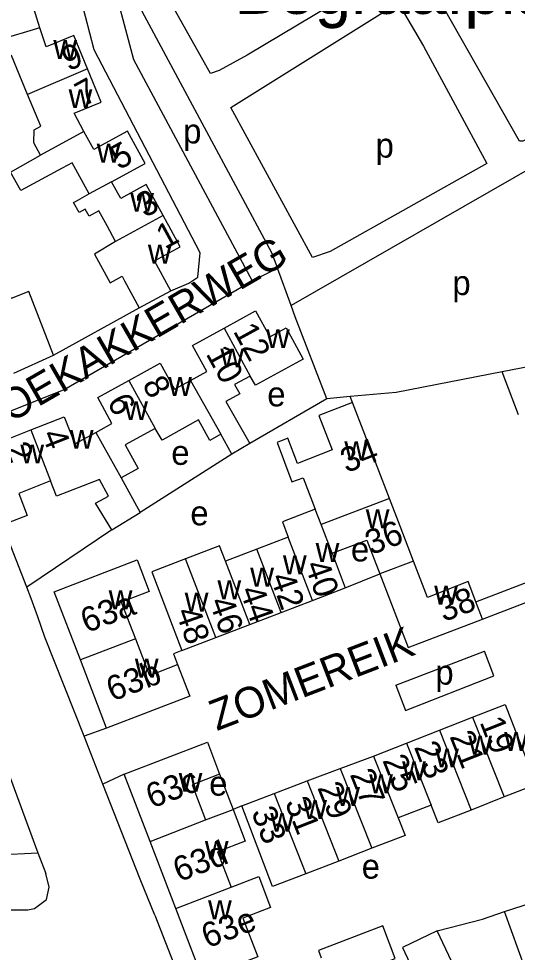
# Model space of a CAD drawing. Extents: x 159261 to 160849, y 382514 to 384534.
# Drawn here: x 159511.1 to 159592.3, y 383631.8 to 383783.7 of the extents above; entities that cross this region are included whole.
import ezdxf

# ---------------------------------------------------------------- set-up
doc = ezdxf.new("R2010")
doc.units = 0
for name, color, linetype in [('BLT_Basislijn', 7, 'Continuous'), ('BLT_Bebouwing', 7, 'Continuous'), ('BLT_Centroide', 7, 'Continuous'), ('BLT_Huisnummer', 7, 'Continuous'), ('BLT_Huisnummer_ tussenligend', 7, 'Continuous'), ('BLT_Onderverdeling_panden', 7, 'Continuous'), ('BLT_Straatnaam', 7, 'Continuous'), ('BLT_Terrein_beschrifting', 7, 'Continuous')]:
    doc.layers.add(name, color=color, linetype=linetype)

msp = doc.modelspace()

# ---------------------------------------------------------------- linework, layer by layer
at = {"layer": 'BLT_Basislijn'}
for p, q in [((159616.02, 383771.76), (159555.43, 383737.07)), ((159549.11, 383741.09), (159553.22, 383743.15)), ((159555.43, 383737.07), (159553.22, 383743.15)), ((159592.46, 383719.24), (159589.8, 383726.24)), ((159561.24, 383721.87), (159548.73, 383714.57)), ((159565.45, 383721.25), (159565.07, 383722.22)), ((159545.78, 383712.85), (159530.86, 383703.33)), ((159526.23, 383700.51), (159512.37, 383691.18)), ((159564.26, 383691.11), (159569.88, 383693.38)), ((159586.61, 383686.01), (159599.2, 383690.85)), ((159588.45, 383676.77), (159586.92, 383680.78)), ((159572.52, 383675.25), (159574.07, 383671.13)), ((159504.59, 383673.88), (159514.2, 383647.98)), ((159525.37, 383668.26), (159521.7, 383666.94)), ((159528.24, 383660.75), (159524.78, 383659.12)), ((159543.79, 383660.78), (159545.99, 383655.04)), ((159547.39, 383655.6), (159545.99, 383655.04)), ((159541.49, 383653.31), (159545.99, 383655.04)), ((159470.88, 383645.72), (159514.2, 383647.98)), ((159514.2, 383647.98), (159515.46, 383644.62)), ((159533.22, 383637.83), (159530.87, 383643.69)), ((159586.6, 383637.15), (159590.2, 383638.41)), ((159579.24, 383635.27), (159586.6, 383637.15))]:
    msp.add_line(p, q, dxfattribs=at)
for points in [[(159535.84, 383739.42), (159538.79, 383740.67), (159540.26, 383741.64), (159540.62, 383745.62), (159523.38, 383778.64), (159517.68, 383800.4), (159515.25, 383808.47), (159499.54, 383857.54)], [(159552.74, 383806.14), (159554.17, 383803.63), (159555.38, 383802.99), (159561.37, 383806.5), (159561.88, 383806.39), (159570.44, 383791.31), (159570.35, 383790.99), (159548.26, 383777.78), (159543.74, 383775.31), (159542.33, 383774.82), (159532.65, 383792.04), (159531.94, 383792.3), (159531.25, 383792.13), (159528.28, 383790.78)], [(159621.07, 383777.49), (159612.6, 383774.43), (159599.83, 383767.32), (159593.2, 383763.82), (159592.64, 383763.8), (159578.88, 383788.08), (159578.47, 383789.32), (159580.38, 383790.74), (159605.05, 383805.54), (159605.98, 383805.38), (159621.07, 383777.49)], [(159525.55, 383794.72), (159525.47, 383793.21), (159529.75, 383777.11), (159549.11, 383741.09)], [(159528.28, 383790.78), (159530.29, 383786.45), (159552.27, 383745.67), (159553.22, 383743.15)], [(159577.02, 383779.24), (159587.32, 383760.17), (159561.82, 383745.84), (159558.95, 383744.84), (159545.64, 383769.26), (159572.58, 383786.12), (159572.97, 383786.09), (159577.02, 383779.24)], [(159502.27, 383716.91), (159518.45, 383723.4), (159549.11, 383741.09)], [(159516.72, 383728.96), (159530.71, 383736.65)], [(159561.24, 383721.87), (159556.12, 383735.18), (159555.43, 383737.07)], [(159605.29, 383729.24), (159589.8, 383726.24)], [(159589.8, 383726.24), (159572.57, 383722.91)], [(159572.57, 383722.91), (159565.07, 383722.22)], [(159565.07, 383722.22), (159561.24, 383721.87)], [(159512.37, 383691.18), (159507.58, 383703.3), (159505.02, 383709.96), (159502.27, 383716.91)], [(159585.55, 383688.82), (159598.13, 383693.65), (159599.2, 383690.85)], [(159514.15, 383686.36), (159513.07, 383689.38), (159512.37, 383691.18)], [(159521.7, 383666.94), (159515.34, 383683.05), (159514.15, 383686.36)], [(159537.65, 383680.87), (159536.26, 383680.36), (159536.92, 383678.6)], [(159572.52, 383675.25), (159586.92, 383680.78)], [(159574.07, 383671.13), (159588.45, 383676.77)], [(159524.78, 383659.12), (159521.7, 383666.94)], [(159530.87, 383643.69), (159524.78, 383659.12)], [(159460.76, 383638.71), (159512.56, 383638.7), (159513.63, 383638.9), (159515.58, 383640.39), (159516.01, 383642.39), (159515.46, 383644.62)], [(159533.22, 383637.83), (159538.92, 383623.21), (159539.08, 383622.8)]]:
    msp.add_lwpolyline(points, dxfattribs=at)
at = {"layer": 'BLT_Bebouwing'}
for p, q in [((159522.53, 383755.21), (159521, 383754.38)), ((159530.71, 383736.65), (159535.84, 383739.42)), ((159545.78, 383712.85), (159543.99, 383716.09)), ((159527.76, 383709), (159530.86, 383703.33)), ((159526.23, 383700.51), (159530.86, 383703.33)), ((159562.11, 383696.73), (159564.26, 383691.11)), ((159590.13, 383657.06), (159584.77, 383654.9)), ((159579.24, 383635.27), (159573.57, 383632.53)), ((159590.11, 383612.4), (159579.24, 383635.27)), ((159573.57, 383632.53), (159578.84, 383621.65))]:
    msp.add_line(p, q, dxfattribs=at)
for points in [[(159514.52, 383782.26), (159513.51, 383785.37), (159518.07, 383786.85), (159516.26, 383792.41)], [(159522.29, 383775.59), (159520.06, 383781.01), (159515.53, 383779.15), (159514.52, 383782.26)], [(159512.51, 383771.4), (159509.9, 383777.76), (159502.8, 383775.54), (159501.86, 383778.41), (159506.74, 383779.93)], [(159521.68, 383765.39), (159520.08, 383768.33), (159524.52, 383770.16), (159522.29, 383775.59)], [(159514.63, 383761.51), (159513.52, 383763.53), (159513.59, 383765.64), (159514.64, 383766.21), (159512.51, 383771.4)], [(159526.18, 383757.2), (159531.65, 383760.18), (159528.78, 383765.44), (159523.28, 383762.45), (159521.68, 383765.39)], [(159522.53, 383755.21), (159519.76, 383760.28), (159518.15, 383759.4), (159511.39, 383755.76), (159509.72, 383758.74), (159514.63, 383761.51)], [(159534.61, 383751.68), (159531.85, 383756.73), (159527.68, 383754.45), (159526.18, 383757.2)], [(159526.85, 383747.44), (159525.45, 383750), (159524.11, 383752.45), (159522.52, 383751.59), (159521.91, 383752.71), (159520.89, 383752.16), (159519.99, 383753.8), (159521, 383754.38)], [(159535.84, 383739.42), (159533.16, 383744.33), (159537.37, 383746.62), (159535.53, 383750), (159535.32, 383750.38), (159534.61, 383751.68)], [(159526.85, 383747.44), (159523.4, 383745.43), (159525.96, 383740.74), (159527.9, 383741.8), (159528.31, 383741.04), (159530.71, 383736.65)], [(159516.72, 383728.96), (159512.72, 383739.31), (159509.84, 383738.21), (159509.77, 383738.39)], [(159544.52, 383733.34), (159549.66, 383736.16), (159551.96, 383731.96), (159554.63, 383733.43), (159557.03, 383729.04), (159557.42, 383728.33), (159549.64, 383724.07), (159548.78, 383725.57)], [(159539.05, 383724.85), (159541.69, 383726.3), (159539.37, 383730.52), (159544.52, 383733.34)], [(159510.27, 383726.01), (159516.72, 383728.96)], [(159529.01, 383724.85), (159534.1, 383727.64), (159536.42, 383723.41), (159539.05, 383724.85)], [(159548.78, 383725.57), (159546.24, 383724.18), (159547.07, 383722.68), (159544.79, 383721.43), (159548.73, 383714.57)], [(159523.62, 383716.38), (159526.25, 383717.83), (159523.93, 383722.06), (159529.01, 383724.85)], [(159565.45, 383721.25), (159559.95, 383719.12), (159562.12, 383713.53), (159556.49, 383711.33), (159554.93, 383715.45), (159553.16, 383714.76), (159555.58, 383708.35), (159557.38, 383709.01), (159559.36, 383703.88)], [(159571.46, 383705.62), (159565.45, 383721.25)], [(159513.01, 383716.79), (159518.46, 383718.92), (159520.19, 383714.51), (159523.62, 383716.38)], [(159543.99, 383716.09), (159542.22, 383715.1), (159540.37, 383718.43), (159534.44, 383715.13), (159533.3, 383717.03)], [(159516.25, 383708.49), (159511.07, 383706.47), (159512.46, 383702.89), (159509.32, 383701.66), (159506.41, 383709.11), (159509.29, 383710.23), (159507.56, 383714.66), (159513.01, 383716.79)], [(159533.3, 383717.03), (159528.42, 383714.36), (159530.53, 383710.51), (159527.76, 383709)], [(159548.73, 383714.57), (159545.78, 383712.85)], [(159526.23, 383700.51), (159523.58, 383704.85), (159525.71, 383706.02), (159524.22, 383708.73), (159517.21, 383705.99), (159516.25, 383708.49)], [(159575.38, 383695.41), (159573.18, 383701.13), (159571.46, 383705.62)], [(159559.36, 383703.88), (159554.03, 383701.85), (159554.98, 383699.33)], [(159554.98, 383699.33), (159549.86, 383697.37)], [(159562.11, 383696.73), (159567.77, 383698.85), (159569.88, 383693.38)], [(159544.75, 383695.41), (159543.77, 383697.91), (159538.26, 383695.81)], [(159549.86, 383697.37), (159544.75, 383695.41)], [(159521.1, 383679.37), (159516.82, 383690.47), (159530.36, 383695.65), (159532.34, 383690.5), (159527.77, 383688.74), (159530.06, 383682.8)], [(159538.26, 383695.81), (159532.73, 383693.68)], [(159584.3, 383692.11), (159577.65, 383689.51), (159575.38, 383695.41)], [(159532.73, 383693.68), (159537.65, 383680.87)], [(159569.88, 383693.38), (159574.5, 383681.36), (159586.61, 383686.01)], [(159585.55, 383688.82), (159584.3, 383692.11), (159584.3, 383692.11)], [(159558.92, 383689.06), (159564.26, 383691.11)], [(159553.81, 383687.09), (159558.92, 383689.06)], [(159586.61, 383686.01), (159585.55, 383688.82)], [(159548.7, 383685.13), (159553.81, 383687.09)], [(159543.18, 383683), (159548.7, 383685.13)], [(159530.06, 383682.8), (159532.36, 383676.84), (159536.92, 383678.6)], [(159537.65, 383680.87), (159543.18, 383683)], [(159525.37, 383668.26), (159521.1, 383679.37)], [(159536.92, 383678.6), (159538.92, 383673.44), (159525.37, 383668.26)], [(159584.97, 383670.03), (159590.33, 383672.13), (159595.35, 383659.06)], [(159579.6, 383667.93), (159584.97, 383670.03)], [(159574.23, 383665.82), (159579.6, 383667.93)], [(159528.24, 383660.75), (159541.8, 383665.95), (159543.79, 383660.78)], [(159568.85, 383663.72), (159574.23, 383665.82)], [(159563.45, 383661.69), (159568.85, 383663.72)], [(159558.05, 383659.66), (159563.45, 383661.69)], [(159532.45, 383649.83), (159528.24, 383660.75)], [(159543.79, 383660.78), (159539.3, 383659.04), (159541.49, 383653.31)], [(159552.66, 383657.6), (159558.05, 383659.66)], [(159595.35, 383659.07), (159595.35, 383659.06), (159590.13, 383657.06)], [(159547.39, 383655.6), (159552.66, 383657.6)], [(159557.84, 383644.57), (159552.42, 383642.49), (159547.39, 383655.6)], [(159578.24, 383655.71), (159572.86, 383653.64)], [(159584.77, 383654.9), (159579.39, 383652.84), (159578.24, 383655.71)], [(159545.99, 383655.04), (159547.97, 383649.87), (159543.47, 383648.15), (159545.69, 383642.38)], [(159572.86, 383653.64), (159574, 383650.77), (159568.61, 383648.7)], [(159536.65, 383638.91), (159532.45, 383649.83)], [(159568.61, 383648.7), (159563.22, 383646.63)], [(159563.22, 383646.63), (159557.84, 383644.57)], [(159545.69, 383642.38), (159550.19, 383644.11), (159552.1, 383639.06), (159547.6, 383637.34), (159550.03, 383631.01), (159540.99, 383627.58), (159536.65, 383638.91)], [(159590.2, 383638.41), (159596.11, 383640.3)], [(159607.46, 383608.7), (159601.59, 383606.96), (159590.2, 383638.41)], [(159543.19, 383624.31), (159544.77, 383620.18), (159550.37, 383622.32), (159552.06, 383617.91), (159556.73, 383619.69), (159560.2, 383621.02), (159558.51, 383625.45), (159561.93, 383626.75), (159572.39, 383630.75), (159570.36, 383636.07), (159559.9, 383632.07), (159560.36, 383630.86)]]:
    msp.add_lwpolyline(points, dxfattribs=at)
at = {"layer": 'BLT_Onderverdeling_panden'}
for p, q in [((159514.52, 383782.26), (159506.74, 383779.93)), ((159522.29, 383775.59), (159512.51, 383771.4)), ((159521.68, 383765.39), (159514.63, 383761.51)), ((159526.18, 383757.2), (159522.53, 383755.21)), ((159534.61, 383751.68), (159526.85, 383747.44)), ((159544.52, 383733.34), (159548.78, 383725.57)), ((159529.01, 383724.85), (159533.3, 383717.03)), ((159539.05, 383724.85), (159543.99, 383716.09)), ((159513.01, 383716.79), (159516.25, 383708.49)), ((159523.62, 383716.38), (159527.76, 383709)), ((159571.46, 383705.62), (159560.32, 383701.38)), ((159560.32, 383701.38), (159559.36, 383703.88)), ((159562.11, 383696.73), (159560.32, 383701.38)), ((159558.92, 383689.06), (159554.98, 383699.33)), ((159553.81, 383687.09), (159549.86, 383697.37)), ((159543.18, 383683), (159538.26, 383695.81)), ((159548.7, 383685.13), (159544.75, 383695.41)), ((159575.38, 383695.41), (159569.88, 383693.38)), ((159530.06, 383682.8), (159521.1, 383679.37)), ((159584.97, 383670.03), (159590.13, 383657.06)), ((159579.6, 383667.93), (159584.77, 383654.9)), ((159574.23, 383665.82), (159578.24, 383655.71)), ((159568.85, 383663.72), (159572.86, 383653.64)), ((159563.45, 383661.69), (159568.61, 383648.7)), ((159558.05, 383659.66), (159563.22, 383646.63)), ((159552.66, 383657.6), (159557.84, 383644.57)), ((159532.45, 383649.83), (159541.49, 383653.31)), ((159536.65, 383638.91), (159545.69, 383642.38))]:
    msp.add_line(p, q, dxfattribs=at)

# ---------------------------------------------------------------- texts
at = {"layer": 'BLT_Centroide'}
for s, p in [('w', (159516.7, 383777.19)), ('w', (159519.19, 383769.17)), ('p', (159537.85, 383763.42)), ('w', (159523.77, 383760.31)), ('p', (159569.2, 383761.12)), ('w', (159529.23, 383752.31)), ('w', (159532.11, 383743.86)), ('p', (159581.71, 383738.75)), ('w', (159551.36, 383730.12)), ('w', (159543.91, 383726.97)), ('w', (159535.41, 383722.34)), ('e', (159551.56, 383720.63)), ('w', (159528.25, 383718.39)), ('w', (159519.39, 383713.72)), ('w', (159564.11, 383711.86)), ('w', (159511.33, 383711.34)), ('e', (159535.92, 383711.11)), ('e', (159539.02, 383701.27)), ('w', (159567.6, 383700.79)), ('w', (159559.44, 383695.31)), ('e', (159565.19, 383695.39)), ('w', (159554.11, 383693.3)), ('w', (159548.78, 383691.28)), ('w', (159543.44, 383689.25)), ('w', (159525.72, 383687.59)), ('w', (159578.75, 383688.38)), ('w', (159538.11, 383687.23)), ('w', (159529.98, 383676.5)), ('p', (159578.94, 383675.34)), ('w', (159590.16, 383664.56)), ('w', (159584.3, 383663.95)), ('w', (159578.91, 383661.86)), ('w', (159573.53, 383659.77)), ('w', (159537.12, 383657.91)), ('e', (159542.09, 383657.27)), ('w', (159568.16, 383657.66)), ('w', (159562.78, 383655.58)), ('w', (159557.41, 383653.47)), ('w', (159552.03, 383651.39)), ('w', (159541.38, 383646.84)), ('e', (159566.94, 383643.76)), ('w', (159541.91, 383637.16))]:
    msp.add_text(s, height=4, dxfattribs=at).set_placement(p)
at = {"layer": 'BLT_Huisnummer'}
for s, rotation, p in [('9', 22.3425, (159519.11, 383775.15)), ('5', 28.6114, (159527.37, 383759.04)), ('1', 28.6136, (159534.87, 383746.13)), ('12', 298.71, (159545.92, 383732.88)), ('6', 298.7126, (159525.37, 383721.36)), ('2', 291.3611, (159508.78, 383713.91)), ('34', 21.0019, (159564.43, 383709.75)), ('36', 21.0019, (159568.46, 383696.38)), ('40', 289.2876, (159557.63, 383694.82)), ('44', 289.2876, (159547.03, 383690.68)), ('38', 21.0019, (159580.3, 383685.5)), ('63a', 21.0046, (159522.1, 383683.7)), ('48', 289.2876, (159536.59, 383687.19)), ('63b', 21.0053, (159526.3, 383672.56)), ('19', 291.6669, (159586.11, 383669.24)), ('23', 291.6669, (159575.41, 383665.2)), ('27', 291.6669, (159564.97, 383660.74)), ('63c', 21.0044, (159532.74, 383655.14)), ('31', 291.6669, (159554.37, 383656.16)), ('33', 291.6669, (159548.9, 383654.59)), ('63d', 21.0044, (159537.17, 383643.17)), ('63e', 21.0044, (159541.79, 383632.39))]:
    msp.add_text(s, height=4, rotation=rotation, dxfattribs=at).set_placement(p)
at = {"layer": 'BLT_Huisnummer_ tussenligend'}
for s, rotation, p in [('7', 28.6114, (159521.66, 383769.38)), ('3', 28.6136, (159531.62, 383751.26)), ('10', 298.7126, (159541.48, 383729.19)), ('8', 298.7126, (159531.1, 383724.22)), ('4', 291.3611, (159514.74, 383716.08)), ('42', 289.2876, (159552, 383692.82)), ('46', 289.2876, (159542.06, 383688.86)), ('21', 291.6669, (159581.21, 383666.93)), ('25', 291.6669, (159570.27, 383663.04)), ('29', 291.6669, (159559.67, 383658.58))]:
    msp.add_text(s, height=4, rotation=rotation, dxfattribs=at).set_placement(p)
at = {"layer": 'BLT_Straatnaam'}
for s, rotation, p in [('HOEKAKKERWEG', 29.992, (159505.5, 383715.46)), ('ZOMEREIK', 21.0059, (159543.32, 383667.76))]:
    msp.add_text(s, height=5, rotation=rotation, dxfattribs=at).set_placement(p)
at = {"layer": 'BLT_Terrein_beschrifting'}
msp.add_text('Begraafplaats', height=8, dxfattribs=at).set_placement((159546.2, 383784.52))

doc.saveas('drawing.dxf')
